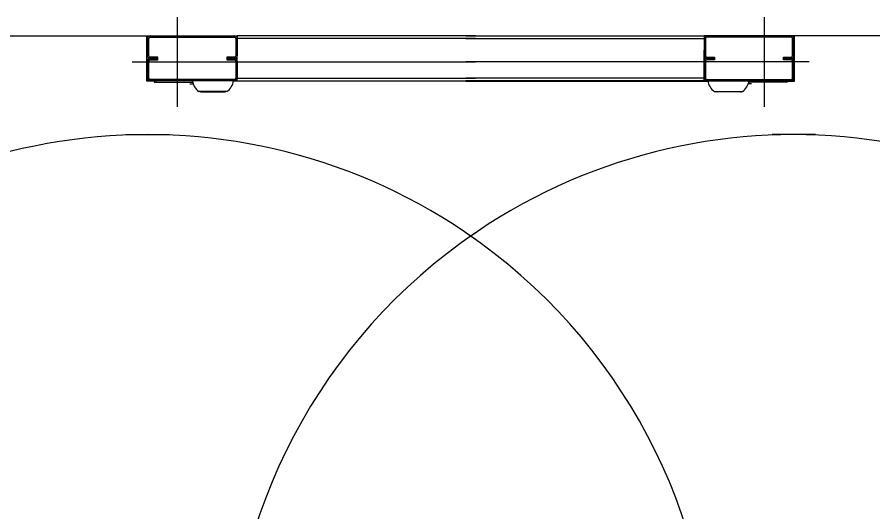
# Model space of a CAD drawing. Extents: x -264222 to -263592, y -1242345 to -1242048.
# Drawn here: x -263831.453 to -263830.547, y -1242087.297 to -1242086.773 of the extents above; entities that cross this region are included whole.
import ezdxf

# ---------------------------------------------------------------- set-up
doc = ezdxf.new("R2010")
doc.units = 0
doc.layers.add('KFA_2D_SITUACIA_DSP', color=7, linetype='Continuous')

msp = doc.modelspace()

# ---------------------------------------------------------------- linework, layer by layer
at = {"layer": 'KFA_2D_SITUACIA_DSP'}
for p, q in [((-263831.28339, -1242086.77348), (-263831.28339, -1242086.86848)), ((-263830.66209, -1242086.77348), (-263830.66209, -1242086.86848)), ((-263831.82937, -1242086.79343), (-263831.31521, -1242086.79343)), ((-263831.31521, -1242086.79343), (-263831.31189, -1242086.79343)), ((-263831.31521, -1242086.8414), (-263831.31521, -1242086.79343)), ((-263831.31189, -1242086.79485), (-263831.31189, -1242086.79343)), ((-263831.31189, -1242086.79343), (-263831.22259, -1242086.79343)), ((-263831.31189, -1242086.79485), (-263831.22259, -1242086.79485)), ((-263831.22259, -1242086.79343), (-263831.22259, -1242086.79485)), ((-263831.22259, -1242086.79343), (-263831.21974, -1242086.79343)), ((-263830.96774, -1242086.79343), (-263831.21974, -1242086.79343)), ((-263831.21974, -1242086.79343), (-263831.21974, -1242086.79628)), ((-263830.97774, -1242086.79343), (-263830.72574, -1242086.79343)), ((-263830.72574, -1242086.79343), (-263830.72574, -1242086.79628)), ((-263830.72289, -1242086.79343), (-263830.72574, -1242086.79343)), ((-263830.72289, -1242086.79343), (-263830.72289, -1242086.79485)), ((-263830.63359, -1242086.79343), (-263830.72289, -1242086.79343)), ((-263830.63359, -1242086.79485), (-263830.72289, -1242086.79485)), ((-263830.63359, -1242086.79485), (-263830.63359, -1242086.79343)), ((-263830.63027, -1242086.79343), (-263830.63359, -1242086.79343)), ((-263830.11611, -1242086.79343), (-263830.63027, -1242086.79343)), ((-263830.63027, -1242086.8414), (-263830.63027, -1242086.79343)), ((-263831.31474, -1242086.79628), (-263831.31332, -1242086.79628)), ((-263831.31474, -1242086.81433), (-263831.31474, -1242086.79628)), ((-263831.31332, -1242086.81433), (-263831.31332, -1242086.79628)), ((-263831.22117, -1242086.79628), (-263831.21974, -1242086.79628)), ((-263831.22117, -1242086.79628), (-263831.22117, -1242086.81433)), ((-263830.96774, -1242086.79628), (-263831.21974, -1242086.79628)), ((-263831.21974, -1242086.79628), (-263831.21974, -1242086.80293)), ((-263831.21974, -1242086.79628), (-263831.21974, -1242086.81433)), ((-263830.97774, -1242086.79628), (-263830.72574, -1242086.79628)), ((-263830.72574, -1242086.79628), (-263830.72574, -1242086.80293)), ((-263830.72432, -1242086.79628), (-263830.72574, -1242086.79628)), ((-263830.72574, -1242086.79628), (-263830.72574, -1242086.81433)), ((-263830.72432, -1242086.79628), (-263830.72432, -1242086.81433)), ((-263830.63074, -1242086.79628), (-263830.63217, -1242086.79628)), ((-263830.63217, -1242086.81433), (-263830.63217, -1242086.79628)), ((-263830.63074, -1242086.81433), (-263830.63074, -1242086.79628)), ((-263831.21974, -1242086.83808), (-263831.21974, -1242086.80863)), ((-263830.72574, -1242086.83808), (-263830.72574, -1242086.80863)), ((-263831.33089, -1242086.82098), (-263830.96774, -1242086.82098)), ((-263831.31332, -1242086.81433), (-263831.31474, -1242086.81433)), ((-263831.31474, -1242086.82003), (-263831.31332, -1242086.82003)), ((-263831.31474, -1242086.83808), (-263831.31474, -1242086.82003)), ((-263831.31332, -1242086.83808), (-263831.31332, -1242086.82003)), ((-263831.31189, -1242086.81718), (-263831.31189, -1242086.81575)), ((-263831.30382, -1242086.81575), (-263831.31189, -1242086.81575)), ((-263831.31189, -1242086.8186), (-263831.31189, -1242086.81718)), ((-263831.31189, -1242086.81718), (-263831.30382, -1242086.81718)), ((-263831.30382, -1242086.81718), (-263831.31189, -1242086.81718)), ((-263831.31189, -1242086.8186), (-263831.30382, -1242086.8186)), ((-263831.30382, -1242086.81718), (-263831.30382, -1242086.81575)), ((-263831.30382, -1242086.8186), (-263831.30382, -1242086.81718)), ((-263831.22259, -1242086.81575), (-263831.23067, -1242086.81575)), ((-263831.23067, -1242086.81575), (-263831.23067, -1242086.81718)), ((-263831.23067, -1242086.81718), (-263831.22259, -1242086.81718)), ((-263831.23067, -1242086.81718), (-263831.23067, -1242086.8186)), ((-263831.22259, -1242086.81718), (-263831.23067, -1242086.81718)), ((-263831.23067, -1242086.8186), (-263831.22259, -1242086.8186)), ((-263831.22259, -1242086.81575), (-263831.22259, -1242086.81718)), ((-263831.22259, -1242086.81718), (-263831.22259, -1242086.8186)), ((-263831.21974, -1242086.81433), (-263831.22117, -1242086.81433)), ((-263831.22117, -1242086.82003), (-263831.22117, -1242086.83808)), ((-263831.21974, -1242086.82003), (-263831.21974, -1242086.83808)), ((-263830.61459, -1242086.82098), (-263830.97774, -1242086.82098)), ((-263830.72574, -1242086.81433), (-263830.72432, -1242086.81433)), ((-263830.72574, -1242086.82003), (-263830.72574, -1242086.83808)), ((-263830.72432, -1242086.82003), (-263830.72432, -1242086.83808)), ((-263830.72289, -1242086.81575), (-263830.72289, -1242086.81718)), ((-263830.72289, -1242086.81575), (-263830.71482, -1242086.81575)), ((-263830.72289, -1242086.81718), (-263830.72289, -1242086.8186)), ((-263830.71482, -1242086.81718), (-263830.72289, -1242086.81718)), ((-263830.72289, -1242086.81718), (-263830.71482, -1242086.81718)), ((-263830.71482, -1242086.8186), (-263830.72289, -1242086.8186)), ((-263830.71482, -1242086.81575), (-263830.71482, -1242086.81718)), ((-263830.71482, -1242086.81718), (-263830.71482, -1242086.8186)), ((-263830.64167, -1242086.81718), (-263830.64167, -1242086.81575)), ((-263830.64167, -1242086.81575), (-263830.63359, -1242086.81575)), ((-263830.64167, -1242086.8186), (-263830.64167, -1242086.81718)), ((-263830.63359, -1242086.81718), (-263830.64167, -1242086.81718)), ((-263830.64167, -1242086.81718), (-263830.63359, -1242086.81718)), ((-263830.63359, -1242086.8186), (-263830.64167, -1242086.8186)), ((-263830.63359, -1242086.81718), (-263830.63359, -1242086.81575)), ((-263830.63359, -1242086.8186), (-263830.63359, -1242086.81718)), ((-263830.63217, -1242086.81433), (-263830.63074, -1242086.81433)), ((-263830.63074, -1242086.82003), (-263830.63217, -1242086.82003)), ((-263830.63217, -1242086.83808), (-263830.63217, -1242086.82003)), ((-263830.63074, -1242086.83808), (-263830.63074, -1242086.82003)), ((-263831.31332, -1242086.83808), (-263831.31474, -1242086.83808)), ((-263831.31189, -1242086.84093), (-263831.31189, -1242086.8395)), ((-263831.22259, -1242086.8395), (-263831.31189, -1242086.8395)), ((-263831.22259, -1242086.8395), (-263831.22259, -1242086.84093)), ((-263831.21974, -1242086.83808), (-263831.22117, -1242086.83808)), ((-263831.21974, -1242086.83808), (-263830.96774, -1242086.83808)), ((-263831.21974, -1242086.84093), (-263831.21974, -1242086.83808)), ((-263830.72574, -1242086.83808), (-263830.97774, -1242086.83808)), ((-263830.72574, -1242086.83808), (-263830.72432, -1242086.83808)), ((-263830.72574, -1242086.84093), (-263830.72574, -1242086.83808)), ((-263830.72289, -1242086.8395), (-263830.72289, -1242086.84093)), ((-263830.72289, -1242086.8395), (-263830.63359, -1242086.8395)), ((-263830.63359, -1242086.84093), (-263830.63359, -1242086.8395)), ((-263830.63217, -1242086.83808), (-263830.63074, -1242086.83808)), ((-263831.30762, -1242086.8414), (-263831.31521, -1242086.8414)), ((-263831.22259, -1242086.84093), (-263831.31189, -1242086.84093)), ((-263831.30762, -1242086.84093), (-263831.30762, -1242086.84235)), ((-263831.30762, -1242086.84235), (-263831.30572, -1242086.84235)), ((-263831.30572, -1242086.84093), (-263831.30572, -1242086.84235)), ((-263831.30572, -1242086.84235), (-263831.26691, -1242086.84235)), ((-263831.26985, -1242086.84245), (-263831.26689, -1242086.84245)), ((-263831.26978, -1242086.84425), (-263831.26663, -1242086.84425)), ((-263831.26662, -1242086.8434), (-263831.26663, -1242086.84385)), ((-263831.26663, -1242086.84385), (-263831.26663, -1242086.84425)), ((-263831.26629, -1242086.84425), (-263831.26663, -1242086.84425)), ((-263830.96774, -1242086.8414), (-263831.22364, -1242086.8414)), ((-263831.21974, -1242086.84093), (-263830.96774, -1242086.84093)), ((-263830.72574, -1242086.84093), (-263830.97774, -1242086.84093)), ((-263830.97774, -1242086.8414), (-263830.72185, -1242086.8414)), ((-263830.72289, -1242086.84093), (-263830.63359, -1242086.84093)), ((-263830.67919, -1242086.84425), (-263830.67885, -1242086.84425)), ((-263830.67887, -1242086.8434), (-263830.67886, -1242086.84385)), ((-263830.67886, -1242086.84385), (-263830.67885, -1242086.84425)), ((-263830.67571, -1242086.84425), (-263830.67885, -1242086.84425)), ((-263830.67563, -1242086.84245), (-263830.6786, -1242086.84245)), ((-263830.63977, -1242086.84235), (-263830.67857, -1242086.84235)), ((-263830.63977, -1242086.84093), (-263830.63977, -1242086.84235)), ((-263830.63787, -1242086.84235), (-263830.63977, -1242086.84235)), ((-263830.63787, -1242086.84093), (-263830.63787, -1242086.84235)), ((-263830.63787, -1242086.8414), (-263830.63027, -1242086.8414)), ((-263831.23048, -1242086.85233), (-263831.26031, -1242086.85233)), ((-263831.25882, -1242086.85251), (-263831.25916, -1242086.85233)), ((-263831.25818, -1242086.85264), (-263831.25882, -1242086.85251)), ((-263831.25818, -1242086.85264), (-263831.23261, -1242086.85264)), ((-263831.23196, -1242086.85251), (-263831.23261, -1242086.85264)), ((-263831.23163, -1242086.85233), (-263831.23196, -1242086.85251)), ((-263830.71501, -1242086.85233), (-263830.68518, -1242086.85233)), ((-263830.71386, -1242086.85233), (-263830.71352, -1242086.85251)), ((-263830.71352, -1242086.85251), (-263830.71288, -1242086.85264)), ((-263830.68731, -1242086.85264), (-263830.71288, -1242086.85264)), ((-263830.68731, -1242086.85264), (-263830.68666, -1242086.85251)), ((-263830.68666, -1242086.85251), (-263830.68633, -1242086.85233)), ((-263831.33768, -1242086.89793), (-263831.2918, -1242086.89793)), ((-263830.6078, -1242086.89793), (-263830.65369, -1242086.89793))]:
    msp.add_line(p, q, dxfattribs=at)
for centre, radius, start, end in [((-263831.31189, -1242086.79628), 0.00285, 90, 180), ((-263831.31189, -1242086.79628), 0.00143, 90, 180), ((-263831.22259, -1242086.79628), 0.00285, 0, 90), ((-263831.22259, -1242086.79628), 0.00143, 0, 90), ((-263830.72289, -1242086.79628), 0.00285, 90, 180), ((-263830.72289, -1242086.79628), 0.00143, 90, 180), ((-263830.63359, -1242086.79628), 0.00285, 0, 90), ((-263830.63359, -1242086.79628), 0.00143, 0, 90), ((-263831.31189, -1242086.81433), 0.00285, 180, 270), ((-263831.31189, -1242086.82003), 0.00285, 90, 180), ((-263831.31189, -1242086.81433), 0.00143, 180, 270), ((-263831.31189, -1242086.82003), 0.00143, 90, 180), ((-263831.22259, -1242086.81433), 0.00143, 270, 0), ((-263831.22259, -1242086.81433), 0.00285, 270, 0), ((-263831.22259, -1242086.82003), 0.00285, 0, 90), ((-263831.22259, -1242086.82003), 0.00143, 0, 90), ((-263830.72289, -1242086.81433), 0.00285, 180, 270), ((-263830.72289, -1242086.82003), 0.00285, 90, 180), ((-263830.72289, -1242086.81433), 0.00143, 180, 270), ((-263830.72289, -1242086.82003), 0.00143, 90, 180), ((-263830.63359, -1242086.81433), 0.00285, 270, 0), ((-263830.63359, -1242086.81433), 0.00143, 270, 0), ((-263830.63359, -1242086.82003), 0.00285, 0, 90), ((-263830.63359, -1242086.82003), 0.00143, 0, 90), ((-263831.31189, -1242086.83808), 0.00285, 180, 270), ((-263831.31189, -1242086.83808), 0.00143, 180, 270), ((-263831.22259, -1242086.83808), 0.00143, 270, 0), ((-263831.22259, -1242086.83808), 0.00285, 270, 0), ((-263830.72289, -1242086.83808), 0.00285, 180, 270), ((-263830.72289, -1242086.83808), 0.00143, 180, 270), ((-263830.63359, -1242086.83808), 0.00143, 270, 0), ((-263830.63359, -1242086.83808), 0.00285, 270, 0), ((-263831.26976, -1242086.84245), 0.000095, 90, 180), ((-263831.24858, -1242086.83738), 0.019, 190.75587, 231.87121), ((-263831.24221, -1242086.83738), 0.019, 308.12879, 349.24413), ((-263830.70328, -1242086.83738), 0.019, 190.75587, 231.87121), ((-263830.69691, -1242086.83738), 0.019, 308.12879, 349.24413), ((-263830.67572, -1242086.84245), 0.000095, 0, 90), ((-263831.31474, -1242087.49643), 0.5985, 54.56502, 305.43498), ((-263830.63074, -1242087.49643), 0.5985, 234.56502, 125.43498), ((-263830.63074, -1242087.49643), 0.5985, 124.26896, 235.73104), ((-263831.31474, -1242087.49643), 0.5985, 304.26896, 55.73104)]:
    msp.add_arc(centre, radius, start, end, dxfattribs=at)

doc.saveas('drawing.dxf')
